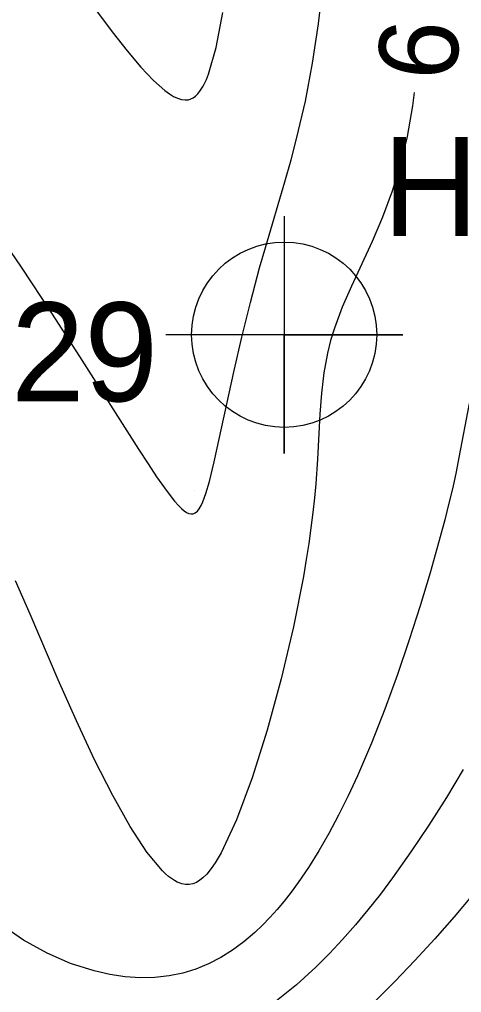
# Model space of a CAD drawing. Extents: x 2602990 to 2605851, y 618069 to 619180.
# Drawn here: x 2604055.58 to 2604066.77, y 618547.3 to 618571.92 of the extents above; entities that cross this region are included whole.
import ezdxf

# ---------------------------------------------------------------- set-up
doc = ezdxf.new("R2010")
doc.units = 0
for name, color, linetype in [('DTM Contours Major', 7, 'Continuous'), ('DTM Contours Minor', 7, 'Continuous'), ('DTM Contours Minor Text', 7, 'Continuous'), ('Exist DTM Breakline', 7, 'Continuous'), ('Exist DTM Breakline Underwater', 7, 'Continuous'), ('Exist DTM QL2 LIDAR Elevation Point', 7, 'Continuous'), ('Exist DTM Regular Point CELL', 7, 'Continuous'), ('Exist DTM Regular Point Cogo Number', 7, 'Continuous')]:
    doc.layers.add(name, color=color, linetype=linetype)

# ---------------------------------------------------------------- blocks, each defined once
blk = doc.blocks.new('EXIST DTM REGULAR POINT')
at = {"layer": 'Exist DTM Regular Point CELL'}
blk.add_lwpolyline([(0, 0.06), (0, -0.06), (0, 0), (0.06, 0), (-0.06, 0)], dxfattribs=at)
blk.add_circle((0, 0), 0.04688, dxfattribs=at)

msp = doc.modelspace()

# ---------------------------------------------------------------- linework, layer by layer
at = {"layer": 'DTM Contours Major'}
msp.add_lwpolyline([(2604066.96, 618562.202), (2604066.703, 618560.839), (2604066.629, 618560.471), (2604066.544, 618560.082), (2604066.449, 618559.679), (2604066.344, 618559.262), (2604066.23, 618558.83), (2604065.972, 618557.919), (2604065.72, 618557.087), (2604065.443, 618556.223), (2604065.144, 618555.344), (2604064.824, 618554.467), (2604064.487, 618553.609), (2604064.135, 618552.786), (2604063.898, 618552.275), (2604063.656, 618551.787), (2604063.409, 618551.323), (2604063.156, 618550.884), (2604062.898, 618550.47), (2604062.634, 618550.083), (2604062.459, 618549.845), (2604062.282, 618549.618), (2604062.101, 618549.403), (2604061.917, 618549.199), (2604061.728, 618549.006), (2604061.535, 618548.823), (2604061.259, 618548.589), (2604060.973, 618548.377), (2604060.675, 618548.19), (2604060.366, 618548.029), (2604060.045, 618547.896), (2604059.711, 618547.793), (2604059.363, 618547.722), (2604059.004, 618547.682), (2604058.633, 618547.675), (2604058.252, 618547.7), (2604057.862, 618547.758), (2604057.464, 618547.848), (2604056.872, 618548.04), (2604056.274, 618548.301), (2604055.681, 618548.63), (2604055.102, 618549.025)], dxfattribs=at)
at = {"layer": 'DTM Contours Minor'}
for points in [[(2604054.798, 618566.841), (2604055.616, 618565.649), (2604056.385, 618564.488), (2604057.094, 618563.39), (2604058.59, 618561.044), (2604058.831, 618560.675), (2604059.05, 618560.35), (2604059.314, 618559.976), (2604059.502, 618559.736), (2604059.613, 618559.611), (2604059.683, 618559.544), (2604059.748, 618559.489), (2604059.809, 618559.449), (2604059.867, 618559.423), (2604059.921, 618559.412), (2604059.972, 618559.415), (2604060.028, 618559.437), (2604060.08, 618559.479), (2604060.13, 618559.54), (2604060.177, 618559.62), (2604060.223, 618559.719), (2604060.298, 618559.924), (2604060.386, 618560.233), (2604060.505, 618560.731), (2604061.011, 618563.038), (2604061.207, 618563.882), (2604061.422, 618564.755), (2604061.656, 618565.634), (2604061.812, 618566.178), (2604062.296, 618567.811), (2604062.452, 618568.366), (2604062.601, 618568.931), (2604062.815, 618569.852), (2604062.999, 618570.81), (2604063.151, 618571.806), (2604063.267, 618572.843)], [(2604057.523, 618572.136), (2604057.927, 618571.602), (2604058.304, 618571.125), (2604058.653, 618570.714), (2604058.972, 618570.376), (2604059.259, 618570.119), (2604059.373, 618570.037), (2604059.48, 618569.971), (2604059.581, 618569.923), (2604059.678, 618569.892), (2604059.769, 618569.881), (2604059.855, 618569.888), (2604059.918, 618569.908), (2604059.978, 618569.938), (2604060.036, 618569.981), (2604060.092, 618570.035), (2604060.146, 618570.102), (2604060.226, 618570.229), (2604060.308, 618570.398), (2604060.36, 618570.53), (2604060.555, 618571.21), (2604060.723, 618572.092)], [(2604065.571, 618570.069), (2604065.529, 618569.733), (2604065.388, 618568.961), (2604065.215, 618568.241), (2604065.012, 618567.571), (2604064.769, 618566.916), (2604064.507, 618566.305), (2604063.984, 618565.175), (2604063.749, 618564.64), (2604063.55, 618564.112), (2604063.453, 618563.797), (2604063.374, 618563.479), (2604063.284, 618562.98), (2604063.224, 618562.466), (2604063.184, 618561.932), (2604063.122, 618560.791), (2604063.078, 618560.175), (2604063.045, 618559.815), (2604063.005, 618559.443), (2604062.957, 618559.059), (2604062.901, 618558.663), (2604062.837, 618558.254), (2604062.764, 618557.831), (2604062.511, 618556.558), (2604062.2, 618555.239), (2604061.847, 618553.94), (2604061.467, 618552.73), (2604061.074, 618551.673), (2604060.683, 618550.839), (2604060.531, 618550.582), (2604060.431, 618550.437), (2604060.317, 618550.298), (2604060.221, 618550.202), (2604060.144, 618550.142), (2604060.055, 618550.088), (2604059.966, 618550.052), (2604059.875, 618550.034), (2604059.783, 618550.034), (2604059.689, 618550.051), (2604059.642, 618550.067), (2604059.571, 618550.096), (2604059.5, 618550.136), (2604059.427, 618550.184), (2604059.352, 618550.24), (2604059.277, 618550.306), (2604059.2, 618550.38), (2604058.804, 618550.856), (2604058.381, 618551.502), (2604057.937, 618552.29), (2604057.48, 618553.19), (2604057.017, 618554.174), (2604056.555, 618555.212), (2604055.845, 618556.871), (2604055.478, 618557.715)], [(2604066.813, 618552.945), (2604066.386, 618552.237), (2604065.944, 618551.539), (2604065.488, 618550.859), (2604065.021, 618550.203), (2604064.713, 618549.792), (2604064.4, 618549.395), (2604064.081, 618549.012), (2604063.756, 618548.642), (2604063.423, 618548.287), (2604063.082, 618547.947), (2604062.594, 618547.501), (2604062.086, 618547.091)], [(2604067.061, 618549.79), (2604066.578, 618549.218), (2604066.088, 618548.659), (2604065.589, 618548.113), (2604065.08, 618547.58), (2604064.559, 618547.062)]]:
    msp.add_lwpolyline(points, dxfattribs=at)
at = {"layer": 'Exist DTM Breakline'}
msp.add_spline([(2604056.195, 618608.101), (2604070.612, 618564.846), (2604060.948, 618498.617), (2604052.223, 618447.183), (2604051.568, 618445.166), (2604051.779, 618438.355), (2604056.316, 618420.051), (2604056.045, 618414.227), (2604060.112, 618404.174), (2604065.814, 618393.977), (2604079.591, 618374.932), (2604102.645, 618354.376), (2604129.573, 618330.438), (2604185.644, 618288.739), (2604229.181, 618260.22), (2604259.941, 618240.43), (2604275.412, 618231.212), (2604276.014, 618212.47)], degree=3, dxfattribs=at)
at = {"layer": 'Exist DTM Breakline Underwater'}
msp.add_spline([(2604079.985, 618669.398), (2604080.498, 618655.701), (2604080.544, 618620.53), (2604079.102, 618556.838), (2604066.566, 618502.508), (2604057.691, 618449.657), (2604060.643, 618427.367), (2604061.965, 618415.95), (2604060.058, 618413.35)], degree=3, dxfattribs=at)
at = {"layer": 'Exist DTM QL2 LIDAR Elevation Point'}
for p, q in [((2604060, 618570), (2604060, 618570)), ((2604060, 618560), (2604060, 618560)), ((2604060, 618550), (2604060, 618550))]:
    msp.add_line(p, q, dxfattribs=at)

# ---------------------------------------------------------------- block references
at = {"layer": 'Exist DTM Regular Point CELL', "xscale": 50, "yscale": 50}
msp.add_blockref('EXIST DTM REGULAR POINT', (2604062.279, 618563.942), dxfattribs=at)

# ---------------------------------------------------------------- texts
at = {"layer": 'DTM Contours Minor Text'}
msp.add_text('6', height=2, rotation=85.6249, dxfattribs=at).set_placement((2604066.621, 618570.335))
at = {"layer": 'Exist DTM Regular Point Cogo Number'}
for s, p in [('H530', (2604064.779, 618566.442)), ('H529', (2604051.091, 618562.26))]:
    msp.add_text(s, height=2.5, dxfattribs=at).set_placement(p)

doc.saveas('drawing.dxf')
